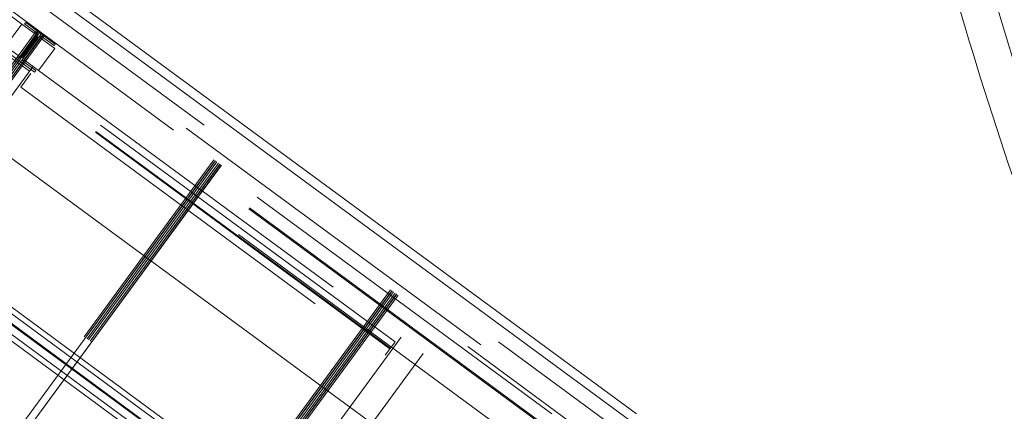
# Model space of a CAD drawing. Header units: metres. Extents: x 135583 to 135939, y 457896 to 458258.
# Tile 555 of 599: x 135739.9 to 135745.29, y 458182.64 to 458184.78. Entities that reach past the tile are written whole.
import ezdxf

# ---------------------------------------------------------------- set-up
doc = ezdxf.new("R2010")
doc.units = ezdxf.units.M
doc.linetypes.add('Hidden', pattern=[4, 2, -2])
doc.layers.add('NIEUWE INSTALLATIE', color=250, linetype='Continuous', lineweight=0)

msp = doc.modelspace()

# ---------------------------------------------------------------- linework, layer by layer
at = {"layer": 'NIEUWE INSTALLATIE'}
for p, q in [((135744.242, 458181.8503), (135734.0878, 458189.3104)), ((135743.2731, 458182.6242), (135735.1159, 458188.6171)), ((135733.9472, 458188.3589), (135743.3761, 458181.4317)), ((135733.9472, 458188.3589), (135743.3761, 458181.4317)), ((135745.6417, 458183.5377), (135744.9603, 458185.8035))]:
    msp.add_line(p, q, dxfattribs=at)
at = {"layer": 'NIEUWE INSTALLATIE', "linetype": 'Hidden'}
for p, q in [((135744.1302, 458181.8332), (135734.1049, 458189.1985)), ((135744.1302, 458181.8332), (135734.1049, 458189.1985)), ((135743.9624, 458181.8075), (135734.1306, 458189.0308)), ((135743.9624, 458181.8075), (135734.1306, 458189.0308)), ((135734.3617, 458188.923), (135744.0323, 458181.8182)), ((135734.3617, 458188.923), (135744.0323, 458181.8182)), ((135742.7063, 458182.4201), (135734.184, 458188.6813)), ((135742.7063, 458182.4202), (135734.184, 458188.6813)), ((135742.7063, 458182.4201), (135734.184, 458188.6813)), ((135742.7063, 458182.4202), (135734.184, 458188.6813)), ((135739.9079, 458184.7552), (135737.1884, 458186.7532)), ((135739.9079, 458184.7552), (135737.1884, 458186.7532)), ((135736.9147, 458180.5329), (135739.9934, 458184.7235)), ((135736.9147, 458180.5329), (135739.9934, 458184.7235)), ((135739.9079, 458184.7552), (135739.8191, 458184.6344)), ((135739.9079, 458184.7552), (135739.8191, 458184.6344)), ((135739.908, 458184.7552), (135739.9895, 458184.6953)), ((135739.908, 458184.7552), (135739.9895, 458184.6953)), ((135739.93, 458184.7638), (135739.9241, 458184.7558)), ((135739.93, 458184.7638), (135739.9241, 458184.7558)), ((135739.93, 458184.7638), (135739.9241, 458184.7558)), ((135739.9241, 458184.7558), (135739.9876, 458184.7092)), ((135739.9241, 458184.7558), (135739.9876, 458184.7092)), ((135739.9241, 458184.7558), (135739.9876, 458184.7092)), ((135740.0912, 458184.6454), (135739.93, 458184.7638)), ((135740.0912, 458184.6454), (135739.93, 458184.7638)), ((135740.0912, 458184.6454), (135739.93, 458184.7638)), ((135740.0003, 458184.7184), (135736.9215, 458180.5278)), ((135740.0003, 458184.7184), (135736.9215, 458180.5278)), ((135736.9227, 458180.527), (135740.0014, 458184.7176)), ((135736.9227, 458180.527), (135740.0014, 458184.7176)), ((135736.9308, 458180.521), (135740.0095, 458184.7116)), ((135736.9308, 458180.521), (135740.0095, 458184.7116)), ((135736.9388, 458180.5151), (135740.0176, 458184.7057)), ((135736.9388, 458180.5151), (135740.0176, 458184.7057)), ((135736.9469, 458180.5092), (135740.0256, 458184.6998)), ((135736.9469, 458180.5092), (135740.0256, 458184.6998)), ((135736.9481, 458180.5083), (135740.0269, 458184.6989)), ((135736.9481, 458180.5083), (135740.0269, 458184.6989)), ((135740.0337, 458184.6939), (135736.9549, 458180.5033)), ((135740.0337, 458184.6939), (135736.9549, 458180.5032)), ((135740.0337, 458184.6939), (135736.9549, 458180.5033)), ((135740.0337, 458184.6939), (135736.9549, 458180.5032)), ((135739.9895, 458184.6953), (135739.9007, 458184.5744)), ((135739.9895, 458184.6953), (135739.9007, 458184.5744)), ((135739.9914, 458184.684), (135739.9121, 458184.576)), ((135739.9914, 458184.684), (135739.9121, 458184.576)), ((135739.9914, 458184.684), (135739.9121, 458184.576)), ((135739.9173, 458184.5722), (135739.9966, 458184.6801)), ((135739.9173, 458184.5722), (135739.9966, 458184.6801)), ((135739.9173, 458184.5722), (135739.9966, 458184.6801)), ((135740.01, 458184.6803), (135739.9212, 458184.5594)), ((135740.01, 458184.6803), (135739.9212, 458184.5594)), ((135740.01, 458184.6803), (135740.0895, 458184.6218)), ((135740.01, 458184.6803), (135740.0895, 458184.6218)), ((135740.0218, 458184.684), (135740.0853, 458184.6374)), ((135740.0218, 458184.684), (135740.0853, 458184.6374)), ((135740.0218, 458184.684), (135740.0853, 458184.6374)), ((135739.9007, 458184.5744), (135739.8192, 458184.6343)), ((135739.9007, 458184.5744), (135739.8192, 458184.6343)), ((135740.0008, 458184.5009), (135740.0896, 458184.6218)), ((135740.0008, 458184.5009), (135740.0896, 458184.6218)), ((135740.0853, 458184.6374), (135740.0912, 458184.6454)), ((135740.0853, 458184.6374), (135740.0912, 458184.6454)), ((135740.0853, 458184.6374), (135740.0912, 458184.6454)), ((135742.8091, 458182.6238), (135740.0896, 458184.6218)), ((135742.8091, 458182.6238), (135740.0896, 458184.6218)), ((135739.8175, 458184.6107), (135739.9787, 458184.4923)), ((135739.8175, 458184.6107), (135739.9787, 458184.4923)), ((135739.8175, 458184.6107), (135739.9787, 458184.4923)), ((135739.8301, 458184.5857), (135739.951, 458184.4969)), ((135739.8301, 458184.5857), (135739.951, 458184.4969)), ((135739.9586, 458184.5071), (135739.8377, 458184.5959)), ((135739.9586, 458184.5071), (135739.8377, 458184.5959)), ((135740.0007, 458184.5009), (135739.9212, 458184.5594)), ((135740.0007, 458184.5009), (135739.9212, 458184.5594)), ((135742.7626, 458182.5605), (135740.0431, 458184.5585)), ((135742.7626, 458182.5605), (135740.0431, 458184.5585)), ((135742.7626, 458182.5605), (135740.0431, 458184.5585)), ((135742.7668, 458182.5662), (135740.0473, 458184.5642)), ((135742.7668, 458182.5662), (135740.0473, 458184.5642)), ((135742.7668, 458182.5662), (135740.0473, 458184.5642)), ((135739.9586, 458184.5071), (135737.0989, 458180.6147)), ((135739.9586, 458184.5071), (135737.0989, 458180.6147)), ((135739.9846, 458184.5004), (135739.9212, 458184.547)), ((135739.9846, 458184.5004), (135739.9212, 458184.547)), ((135739.9846, 458184.5004), (135739.9212, 458184.547)), ((135739.9704, 458184.5232), (135739.9586, 458184.5072)), ((135739.9704, 458184.5232), (135739.9586, 458184.5072)), ((135739.9034, 458184.4105), (135739.9572, 458184.4839)), ((135739.9034, 458184.4105), (135739.9572, 458184.4839)), ((135741.9515, 458183.0187), (135739.9572, 458184.4839)), ((135741.9515, 458183.0187), (135739.9572, 458184.4839)), ((135739.9787, 458184.4923), (135739.9846, 458184.5004)), ((135739.9787, 458184.4923), (135739.9846, 458184.5004)), ((135739.9787, 458184.4923), (135739.9846, 458184.5004)), ((135740.0008, 458184.5009), (135742.7203, 458182.5029)), ((135740.0008, 458184.5009), (135742.7203, 458182.5029)), ((135739.9034, 458184.4105), (135741.8976, 458182.9454)), ((135739.9034, 458184.4105), (135741.8976, 458182.9454)), ((135741.923, 458182.9799), (135739.9287, 458184.4451)), ((135741.923, 458182.9799), (135739.9287, 458184.4451)), ((135741.9261, 458182.9842), (135739.9319, 458184.4493)), ((135741.9261, 458182.9842), (135739.9319, 458184.4493)), ((135737.8817, 458179.8224), (135740.9605, 458184.013)), ((135737.8817, 458179.8224), (135740.9605, 458184.013)), ((135740.9673, 458184.008), (135737.8886, 458179.8173)), ((135740.9673, 458184.008), (135737.8886, 458179.8173)), ((135737.8897, 458179.8165), (135740.9685, 458184.0071)), ((135737.8897, 458179.8165), (135740.9685, 458184.0071)), ((135737.8978, 458179.8105), (135740.9766, 458184.0011)), ((135737.8978, 458179.8105), (135740.9766, 458184.0011)), ((135737.9059, 458179.8046), (135740.9847, 458183.9952)), ((135737.9059, 458179.8046), (135740.9847, 458183.9952)), ((135737.9139, 458179.7987), (135740.9927, 458183.9893)), ((135737.9139, 458179.7987), (135740.9927, 458183.9893)), ((135737.9152, 458179.7978), (135740.9939, 458183.9884)), ((135737.9152, 458179.7978), (135740.9939, 458183.9884)), ((135741.0007, 458183.9834), (135737.922, 458179.7928)), ((135741.0008, 458183.9834), (135737.922, 458179.7928)), ((135741.0007, 458183.9834), (135737.922, 458179.7928)), ((135741.0008, 458183.9834), (135737.922, 458179.7928)), ((135739.3014, 458183.6126), (135741.3161, 458182.1324)), ((135739.3014, 458183.6126), (135741.3161, 458182.1324)), ((135741.2599, 458182.0773), (135739.2656, 458183.5425)), ((135741.2599, 458182.0773), (135739.2656, 458183.5425)), ((135741.263, 458182.0816), (135739.2688, 458183.5468)), ((135741.263, 458182.0816), (135739.2688, 458183.5468)), ((135741.2884, 458182.1161), (135739.2941, 458183.5813)), ((135741.2884, 458182.1161), (135739.2941, 458183.5813)), ((135741.2273, 458182.0115), (135739.2125, 458183.4917)), ((135741.2273, 458182.0115), (135739.2125, 458183.4917)), ((135739.2402, 458183.5079), (135741.2345, 458182.0428)), ((135739.2402, 458183.5079), (135741.2345, 458182.0428)), ((135738.8488, 458179.1119), (135741.9275, 458183.3025)), ((135738.8488, 458179.1119), (135741.9275, 458183.3025)), ((135741.9344, 458183.2975), (135738.8556, 458179.1069)), ((135741.9344, 458183.2975), (135738.8556, 458179.1069)), ((135738.8568, 458179.106), (135741.9356, 458183.2966)), ((135738.8568, 458179.106), (135741.9356, 458183.2966)), ((135741.9437, 458183.2907), (135738.8649, 458179.1)), ((135741.9437, 458183.2907), (135738.8649, 458179.1)), ((135738.873, 458179.0941), (135741.9517, 458183.2847)), ((135738.873, 458179.0941), (135741.9517, 458183.2847)), ((135738.881, 458179.0882), (135741.9598, 458183.2788)), ((135738.881, 458179.0882), (135741.9598, 458183.2788)), ((135738.8822, 458179.0873), (135741.961, 458183.2779)), ((135738.8822, 458179.0873), (135741.961, 458183.2779)), ((135741.9678, 458183.2729), (135738.889, 458179.0823)), ((135741.9678, 458183.2729), (135738.889, 458179.0823)), ((135741.9678, 458183.2729), (135738.8891, 458179.0823)), ((135741.9678, 458183.2729), (135738.8891, 458179.0823)), ((135739.1136, 458179.1345), (135741.9851, 458183.0431)), ((135739.1136, 458179.1345), (135741.9851, 458183.0431)), ((135741.9515, 458183.0187), (135741.8976, 458182.9454)), ((135741.9515, 458183.0187), (135741.8976, 458182.9454)), ((135742.106, 458182.9542), (135739.1456, 458178.9248)), ((135742.106, 458182.9542), (135739.1456, 458178.9248))]:
    msp.add_line(p, q, dxfattribs=at)
at = {"layer": 'NIEUWE INSTALLATIE'}
msp.add_arc((135765.5103, 458190.802), 21.3189, 193.69552, 199.78167, dxfattribs=at)
at = {"layer": 'NIEUWE INSTALLATIE', "linetype": 'Hidden'}
for centre, major_axis, start_param, end_param in [((135739.9769, 458184.6947), (-0.0154, -0.0093), 1.963495, 3.534292), ((135739.9769, 458184.6947), (-0.0154, -0.0093), 1.963495, 3.534292), ((135739.9769, 458184.6947), (-0.0154, -0.0093), 1.963495, 3.534292), ((135740.0111, 458184.6695), (-0.0043, -0.0175), 2.748894, 4.31969), ((135740.0111, 458184.6695), (-0.0043, -0.0175), 2.748894, 4.31969), ((135740.0111, 458184.6695), (-0.0043, -0.0175), 2.748894, 4.31969), ((135739.8976, 458184.5867), (-0.0128, -0.0126), 0.160875, 1.731672), ((135739.8976, 458184.5867), (-0.0128, -0.0126), 0.160875, 1.731672), ((135739.8976, 458184.5867), (-0.0128, -0.0126), 0.160875, 1.731672), ((135739.9318, 458184.5615), (-0.0179, 0.0014), 5.729611, 7.300407), ((135739.9318, 458184.5615), (-0.0179, 0.0014), 5.729611, 7.300407), ((135739.9318, 458184.5615), (-0.0179, 0.0014), 5.729611, 7.300407)]:
    msp.add_ellipse(centre, major_axis=major_axis, ratio=1, start_param=start_param, end_param=end_param, dxfattribs=at)

doc.saveas('drawing.dxf')
